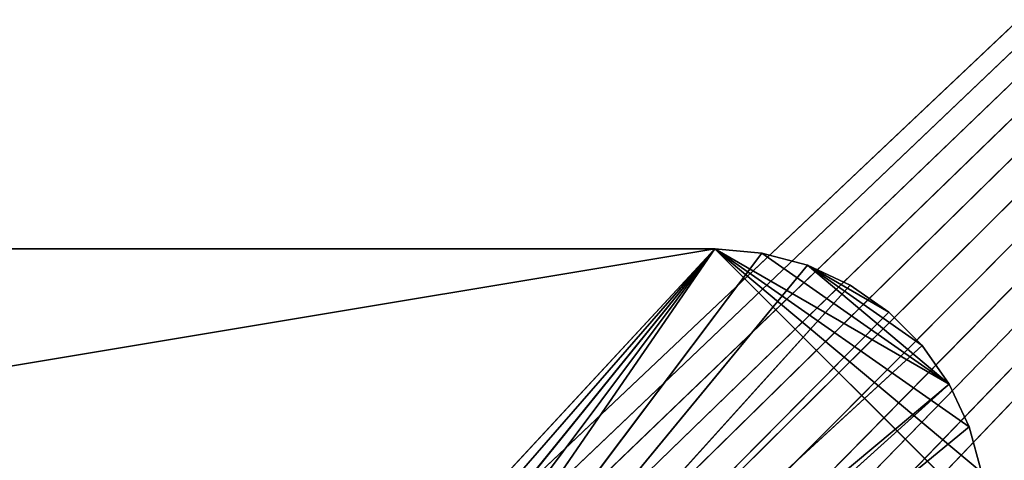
# Model space of a CAD drawing. Extents: x 0.1 to 17.7, y 0.1 to 17.7.
# Tile 493 of 656: x 8.862 to 10.681, y 10.241 to 11.056. Entities that reach past the tile are written whole.
import ezdxf

# ---------------------------------------------------------------- set-up
doc = ezdxf.new("R2010")
doc.units = 0
doc.header["$LTSCALE"] = 2.54
doc.layers.get('0').update_dxf_attribs({"color": 13, "linetype": 'CONTINUOUS'})

# ---------------------------------------------------------------- blocks, each defined once
blk = doc.blocks.new('KOSZ_NA__MIECI_Z_POKRYWK__')
at = {"color": 0}
for p, q in [((8.8273, 9.2761, 31.6), (17.4968, 17.4821, 31.6)), ((8.8273, 9.2761, 31.6), (17.4968, 17.4821, 31.6)), ((8.8968, 9.2821, 31.6), (17.4968, 17.4821, 31.6)), ((8.8968, 9.2821, 31.6), (17.4968, 17.4821, 31.6)), ((17.4968, 17.4821, 31.6), (8.9662, 9.2761, 31.6)), ((17.4968, 17.4821, 31.6), (8.9662, 9.2761, 31.6)), ((9.0336, 9.258, 31.6), (17.4968, 17.4821, 31.6)), ((9.0336, 9.258, 31.6), (17.4968, 17.4821, 31.6)), ((9.0968, 9.2285, 31.6), (17.4968, 17.4821, 31.6)), ((9.0968, 9.2285, 31.6), (17.4968, 17.4821, 31.6)), ((9.1539, 9.1885, 31.6), (17.4968, 17.4821, 31.6)), ((9.1539, 9.1885, 31.6), (17.4968, 17.4821, 31.6)), ((9.2032, 9.1392, 31.6), (17.4968, 17.4821, 31.6)), ((9.2032, 9.1392, 31.6), (17.4968, 17.4821, 31.6)), ((9.2432, 9.0821, 31.6), (17.4968, 17.4821, 31.6)), ((9.2432, 9.0821, 31.6), (17.4968, 17.4821, 31.6)), ((9.2726, 9.0189, 31.6), (17.4968, 17.4821, 31.6)), ((9.2726, 9.0189, 31.6), (17.4968, 17.4821, 31.6)), ((9.2907, 8.9516, 31.6), (17.4968, 17.4821, 31.6)), ((9.2907, 8.9516, 31.6), (17.4968, 17.4821, 31.6)), ((9.2968, 8.8821, 31.6), (17.4968, 17.4821, 31.6)), ((9.2968, 8.8821, 31.6), (17.4968, 17.4821, 31.6)), ((10.1468, 10.6321, 33.3), (7.1468, 10.1321, 33.3)), ((10.1468, 10.6321, 33.3), (7.1468, 10.1321, 33.3)), ((10.1468, 10.6321, 33), (7.6468, 10.6321, 33)), ((7.6468, 10.6321, 33), (10.1468, 10.6321, 33.3)), ((7.6468, 10.6321, 33), (10.1468, 10.6321, 33.3)), ((7.6468, 10.6321, 33.3), (10.1468, 10.6321, 33.3)), ((7.6468, 10.6321, 33.3), (10.1468, 10.6321, 33.3)), ((10.1468, 10.6321, 33), (7.6468, 10.6321, 33)), ((8.8968, 9.2821, 33), (10.1468, 10.6321, 33)), ((8.8968, 9.2821, 33), (10.1468, 10.6321, 33)), ((8.9662, 9.2761, 33), (10.1468, 10.6321, 33)), ((8.9662, 9.2761, 33), (10.1468, 10.6321, 33)), ((10.1468, 10.6321, 33), (9.0336, 9.258, 33)), ((10.1468, 10.6321, 33), (9.0336, 9.258, 33)), ((9.0968, 9.2285, 33), (10.1468, 10.6321, 33)), ((9.0968, 9.2285, 33), (10.1468, 10.6321, 33)), ((9.1539, 9.1885, 33), (10.1468, 10.6321, 33)), ((9.1539, 9.1885, 33), (10.1468, 10.6321, 33)), ((10.1468, 10.6321, 33.3), (10.1468, 10.6321, 33)), ((10.2336, 10.6245, 33.3), (10.1468, 10.6321, 33.3)), ((10.1468, 10.6321, 33.3), (10.5798, 10.3821, 33.3)), ((10.1468, 10.6321, 33.3), (10.5798, 10.3821, 33.3)), ((10.1468, 10.6321, 33.3), (10.6166, 10.3031, 33.3)), ((10.6468, 10.1321, 33.3), (10.1468, 10.6321, 33.3)), ((10.6468, 10.1321, 33.3), (10.1468, 10.6321, 33.3)), ((10.6392, 10.219, 33.3), (10.1468, 10.6321, 33.3)), ((10.6392, 10.219, 33.3), (10.1468, 10.6321, 33.3)), ((10.1468, 10.6321, 33.3), (10.6166, 10.3031, 33.3)), ((10.1468, 10.6321, 33), (10.2336, 10.6245, 33)), ((10.1468, 10.6321, 33), (10.2336, 10.6245, 33)), ((10.1468, 10.6321, 33), (10.2336, 10.6245, 33.3)), ((10.1468, 10.6321, 33), (10.2336, 10.6245, 33.3)), ((10.1468, 10.6321, 33.3), (10.1468, 10.6321, 33)), ((10.2336, 10.6245, 33.3), (10.1468, 10.6321, 33.3)), ((10.2336, 10.6245, 33), (9.1539, 9.1885, 33)), ((10.2336, 10.6245, 33), (9.1539, 9.1885, 33)), ((10.5798, 10.3821, 33.3), (10.2336, 10.6245, 33.3)), ((10.5798, 10.3821, 33.3), (10.2336, 10.6245, 33.3)), ((10.3178, 10.602, 33.3), (10.2336, 10.6245, 33.3)), ((10.2336, 10.6245, 33), (10.3178, 10.602, 33)), ((10.2336, 10.6245, 33), (10.3178, 10.602, 33)), ((10.2336, 10.6245, 33), (10.3178, 10.602, 33.3)), ((10.2336, 10.6245, 33), (10.3178, 10.602, 33.3)), ((10.2336, 10.6245, 33), (10.2336, 10.6245, 33.3)), ((10.3178, 10.602, 33.3), (10.2336, 10.6245, 33.3)), ((10.2336, 10.6245, 33), (10.2336, 10.6245, 33.3)), ((10.3178, 10.602, 33), (9.1539, 9.1885, 33)), ((10.3178, 10.602, 33), (9.1539, 9.1885, 33)), ((10.3968, 10.5651, 33.3), (10.3178, 10.602, 33.3)), ((10.3178, 10.602, 33.3), (10.4682, 10.5152, 33.3)), ((10.5798, 10.3821, 33.3), (10.3178, 10.602, 33.3)), ((10.5798, 10.3821, 33.3), (10.3178, 10.602, 33.3)), ((10.5298, 10.4535, 33.3), (10.3178, 10.602, 33.3)), ((10.5298, 10.4535, 33.3), (10.3178, 10.602, 33.3)), ((10.3178, 10.602, 33.3), (10.4682, 10.5152, 33.3)), ((10.3178, 10.602, 33), (10.3968, 10.5651, 33)), ((10.3178, 10.602, 33), (10.3968, 10.5651, 33)), ((10.3178, 10.602, 33), (10.3968, 10.5651, 33.3)), ((10.3178, 10.602, 33), (10.3968, 10.5651, 33.3)), ((10.3178, 10.602, 33), (10.3178, 10.602, 33.3)), ((10.3968, 10.5651, 33.3), (10.3178, 10.602, 33.3)), ((10.3178, 10.602, 33), (10.3178, 10.602, 33.3)), ((10.3968, 10.5651, 33), (9.1539, 9.1885, 33)), ((10.3968, 10.5651, 33), (9.1539, 9.1885, 33)), ((10.4682, 10.5152, 33.3), (10.3968, 10.5651, 33.3)), ((10.3968, 10.5651, 33), (10.4682, 10.5152, 33)), ((10.3968, 10.5651, 33), (10.4682, 10.5152, 33)), ((10.3968, 10.5651, 33), (10.4682, 10.5152, 33.3)), ((10.3968, 10.5651, 33), (10.4682, 10.5152, 33.3)), ((10.3968, 10.5651, 33), (10.3968, 10.5651, 33.3)), ((10.4682, 10.5152, 33.3), (10.3968, 10.5651, 33.3)), ((10.3968, 10.5651, 33), (10.3968, 10.5651, 33.3)), ((10.4682, 10.5152, 33), (9.1539, 9.1885, 33)), ((10.4682, 10.5152, 33), (9.1539, 9.1885, 33)), ((10.5298, 10.4535, 33.3), (10.4682, 10.5152, 33.3)), ((10.4682, 10.5152, 33), (10.5298, 10.4535, 33)), ((10.4682, 10.5152, 33), (10.5298, 10.4535, 33)), ((10.4682, 10.5152, 33), (10.5298, 10.4535, 33.3)), ((10.4682, 10.5152, 33), (10.5298, 10.4535, 33.3)), ((10.4682, 10.5152, 33), (10.4682, 10.5152, 33.3)), ((10.5298, 10.4535, 33.3), (10.4682, 10.5152, 33.3)), ((10.4682, 10.5152, 33), (10.4682, 10.5152, 33.3)), ((10.5298, 10.4535, 33), (9.1539, 9.1885, 33)), ((10.5298, 10.4535, 33), (9.1539, 9.1885, 33)), ((10.5798, 10.3821, 33.3), (10.5298, 10.4535, 33.3)), ((10.5298, 10.4535, 33), (10.5798, 10.3821, 33)), ((10.5298, 10.4535, 33), (10.5798, 10.3821, 33)), ((10.5298, 10.4535, 33), (10.5798, 10.3821, 33.3)), ((10.5298, 10.4535, 33), (10.5798, 10.3821, 33.3)), ((10.5298, 10.4535, 33), (10.5298, 10.4535, 33.3)), ((10.5798, 10.3821, 33.3), (10.5298, 10.4535, 33.3)), ((10.5298, 10.4535, 33), (10.5298, 10.4535, 33.3)), ((10.5798, 10.3821, 33), (9.1539, 9.1885, 33)), ((10.5798, 10.3821, 33), (9.1539, 9.1885, 33)), ((10.5798, 10.3821, 33), (9.2032, 9.1392, 33)), ((10.5798, 10.3821, 33), (9.2032, 9.1392, 33)), ((10.6166, 10.3031, 33.3), (10.5798, 10.3821, 33.3)), ((10.5798, 10.3821, 33), (10.6166, 10.3031, 33)), ((10.5798, 10.3821, 33), (10.6166, 10.3031, 33)), ((10.5798, 10.3821, 33), (10.6166, 10.3031, 33.3)), ((10.5798, 10.3821, 33), (10.6166, 10.3031, 33.3)), ((10.5798, 10.3821, 33), (10.5798, 10.3821, 33.3)), ((10.6166, 10.3031, 33.3), (10.5798, 10.3821, 33.3)), ((10.5798, 10.3821, 33), (10.5798, 10.3821, 33.3)), ((10.6166, 10.3031, 33), (9.2032, 9.1392, 33)), ((10.6166, 10.3031, 33), (9.2032, 9.1392, 33)), ((10.6392, 10.219, 33.3), (10.6166, 10.3031, 33.3)), ((10.6166, 10.3031, 33), (10.6392, 10.219, 33)), ((10.6166, 10.3031, 33), (10.6392, 10.219, 33)), ((10.6166, 10.3031, 33), (10.6392, 10.219, 33.3)), ((10.6166, 10.3031, 33), (10.6392, 10.219, 33.3)), ((10.6166, 10.3031, 33), (10.6166, 10.3031, 33.3)), ((10.6392, 10.219, 33.3), (10.6166, 10.3031, 33.3)), ((10.6166, 10.3031, 33), (10.6166, 10.3031, 33.3))]:
    blk.add_line(p, q, dxfattribs=at)
mesh = blk.add_polyface(dxfattribs=at)
corners = [(17.4968, 17.4821, 31.6), (0.2968, 17.4821, 31.6), (8.8273, 9.2761, 31.6)]
mesh.append_faces([[corners[k] for k in face] for face in [(0, 1, 2)]], dxfattribs={"color": 0})
mesh = blk.add_polyface(dxfattribs=at)
corners = [(17.4968, 0.2821, 31.5), (0.2968, 0.2821, 31.5), (0.2968, 17.4821, 31.5)]
mesh.append_faces([[corners[k] for k in face] for face in [(0, 1, 2)]], dxfattribs={"color": 0})
mesh = blk.add_polyface(dxfattribs=at)
corners = [(17.4968, 0.2821, 31.5), (0.2968, 17.4821, 31.5), (17.4968, 17.4821, 31.5)]
mesh.append_faces([[corners[k] for k in face] for face in [(0, 1, 2)]], dxfattribs={"color": 0})
mesh = blk.add_polyface(dxfattribs=at)
corners = [(17.4968, 17.4821, 31.6), (8.8273, 9.2761, 31.6), (8.8968, 9.2821, 31.6)]
mesh.append_faces([[corners[k] for k in face] for face in [(0, 1, 2)]], dxfattribs={"color": 0})
mesh = blk.add_polyface(dxfattribs=at)
corners = [(17.4968, 17.4821, 31.6), (8.8968, 9.2821, 31.6), (8.9662, 9.2761, 31.6)]
mesh.append_faces([[corners[k] for k in face] for face in [(0, 1, 2)]], dxfattribs={"color": 0})
mesh = blk.add_polyface(dxfattribs=at)
corners = [(17.4968, 17.4821, 31.6), (8.9662, 9.2761, 31.6), (9.0336, 9.258, 31.6)]
mesh.append_faces([[corners[k] for k in face] for face in [(0, 1, 2)]], dxfattribs={"color": 0})
mesh = blk.add_polyface(dxfattribs=at)
corners = [(17.4968, 17.4821, 31.6), (9.0336, 9.258, 31.6), (9.0968, 9.2285, 31.6)]
mesh.append_faces([[corners[k] for k in face] for face in [(0, 1, 2)]], dxfattribs={"color": 0})
mesh = blk.add_polyface(dxfattribs=at)
corners = [(17.4968, 17.4821, 31.6), (9.0968, 9.2285, 31.6), (9.1539, 9.1885, 31.6)]
mesh.append_faces([[corners[k] for k in face] for face in [(0, 1, 2)]], dxfattribs={"color": 0})
mesh = blk.add_polyface(dxfattribs=at)
corners = [(17.4968, 17.4821, 31.6), (9.1539, 9.1885, 31.6), (9.2032, 9.1392, 31.6)]
mesh.append_faces([[corners[k] for k in face] for face in [(0, 1, 2)]], dxfattribs={"color": 0})
mesh = blk.add_polyface(dxfattribs=at)
corners = [(17.4968, 17.4821, 31.6), (9.2032, 9.1392, 31.6), (9.2432, 9.0821, 31.6)]
mesh.append_faces([[corners[k] for k in face] for face in [(0, 1, 2)]], dxfattribs={"color": 0})
mesh = blk.add_polyface(dxfattribs=at)
corners = [(17.4968, 17.4821, 31.6), (9.2432, 9.0821, 31.6), (9.2726, 9.0189, 31.6)]
mesh.append_faces([[corners[k] for k in face] for face in [(0, 1, 2)]], dxfattribs={"color": 0})
mesh = blk.add_polyface(dxfattribs=at)
corners = [(17.4968, 17.4821, 31.6), (9.2726, 9.0189, 31.6), (9.2907, 8.9516, 31.6)]
mesh.append_faces([[corners[k] for k in face] for face in [(0, 1, 2)]], dxfattribs={"color": 0})
mesh = blk.add_polyface(dxfattribs=at)
corners = [(17.4968, 17.4821, 31.6), (9.2907, 8.9516, 31.6), (9.2968, 8.8821, 31.6)]
mesh.append_faces([[corners[k] for k in face] for face in [(0, 1, 2)]], dxfattribs={"color": 0})
mesh = blk.add_polyface(dxfattribs=at)
corners = [(17.4968, 17.4821, 31.6), (9.2968, 8.8821, 31.6), (17.4968, 0.2821, 31.6)]
mesh.append_faces([[corners[k] for k in face] for face in [(0, 1, 2)]], dxfattribs={"color": 0})
mesh = blk.add_polyface(dxfattribs=at)
corners = [(15.9771, 2.011, 10.5), (1.9257, 16.0624, 10.5), (15.7468, 16.1821, 10.5)]
mesh.append_faces([[corners[k] for k in face] for face in [(0, 1, 2)]], dxfattribs={"color": 0})
mesh = blk.add_polyface(dxfattribs=at)
corners = [(15.8286, 1.9071, 10.6), (1.9468, 16.1821, 10.6), (1.9414, 16.1214, 10.6)]
mesh.append_faces([[corners[k] for k in face] for face in [(0, 1, 2)]], dxfattribs={"color": 0})
mesh = blk.add_polyface(dxfattribs=at)
corners = [(15.9218, 1.9852, 10.6), (1.9468, 16.1821, 10.6), (15.8718, 1.9502, 10.6)]
mesh.append_faces([[corners[k] for k in face] for face in [(0, 1, 2)]], dxfattribs={"color": 0})
mesh = blk.add_polyface(dxfattribs=at)
corners = [(15.8718, 1.9502, 10.6), (1.9468, 16.1821, 10.6), (15.8286, 1.9071, 10.6)]
mesh.append_faces([[corners[k] for k in face] for face in [(0, 1, 2)]], dxfattribs={"color": 0})
mesh = blk.add_polyface(dxfattribs=at)
corners = [(15.9771, 2.011, 10.6), (1.9468, 16.1821, 10.6), (15.9218, 1.9852, 10.6)]
mesh.append_faces([[corners[k] for k in face] for face in [(0, 1, 2)]], dxfattribs={"color": 0})
mesh = blk.add_polyface(dxfattribs=at)
corners = [(16.0968, 15.8321, 10.6), (1.9468, 16.1821, 10.6), (15.9771, 2.011, 10.6)]
mesh.append_faces([[corners[k] for k in face] for face in [(0, 1, 2)]], dxfattribs={"color": 0})
mesh = blk.add_polyface(dxfattribs=at)
corners = [(15.8286, 1.9071, 10.6), (1.9414, 16.1214, 10.6), (1.9257, 16.0624, 10.6)]
mesh.append_faces([[corners[k] for k in face] for face in [(0, 1, 2)]], dxfattribs={"color": 0})
mesh = blk.add_polyface(dxfattribs=at)
corners = [(15.7679, 1.8018, 10.6), (1.9257, 16.0624, 10.6), (1.5968, 2.0321, 10.6)]
mesh.append_faces([[corners[k] for k in face] for face in [(0, 1, 2)]], dxfattribs={"color": 0})
mesh = blk.add_polyface(dxfattribs=at)
corners = [(15.8718, 1.9502, 10.5), (1.8999, 16.0071, 10.5), (1.9257, 16.0624, 10.5)]
mesh.append_faces([[corners[k] for k in face] for face in [(0, 1, 2)]], dxfattribs={"color": 0})
mesh = blk.add_polyface(dxfattribs=at)
corners = [(15.9771, 2.011, 10.5), (15.9218, 1.9852, 10.5), (1.9257, 16.0624, 10.5)]
mesh.append_faces([[corners[k] for k in face] for face in [(0, 1, 2)]], dxfattribs={"color": 0})
mesh = blk.add_polyface(dxfattribs=at)
corners = [(15.9218, 1.9852, 10.5), (15.8718, 1.9502, 10.5), (1.9257, 16.0624, 10.5)]
mesh.append_faces([[corners[k] for k in face] for face in [(0, 1, 2)]], dxfattribs={"color": 0})
mesh = blk.add_polyface(dxfattribs=at)
corners = [(15.7937, 1.8571, 10.6), (1.9257, 16.0624, 10.6), (15.7679, 1.8018, 10.6)]
mesh.append_faces([[corners[k] for k in face] for face in [(0, 1, 2)]], dxfattribs={"color": 0})
mesh = blk.add_polyface(dxfattribs=at)
corners = [(15.8286, 1.9071, 10.6), (1.9257, 16.0624, 10.6), (15.7937, 1.8571, 10.6)]
mesh.append_faces([[corners[k] for k in face] for face in [(0, 1, 2)]], dxfattribs={"color": 0})
mesh = blk.add_polyface(dxfattribs=at)
corners = [(15.8718, 1.9502, 10.5), (1.8649, 15.9572, 10.5), (1.8999, 16.0071, 10.5)]
mesh.append_faces([[corners[k] for k in face] for face in [(0, 1, 2)]], dxfattribs={"color": 0})
mesh = blk.add_polyface(dxfattribs=at)
corners = [(15.8718, 1.9502, 10.5), (1.8217, 15.914, 10.5), (1.8649, 15.9572, 10.5)]
mesh.append_faces([[corners[k] for k in face] for face in [(0, 1, 2)]], dxfattribs={"color": 0})
mesh = blk.add_polyface(dxfattribs=at)
corners = [(15.8286, 1.9071, 10.5), (1.7718, 15.879, 10.5), (1.8217, 15.914, 10.5)]
mesh.append_faces([[corners[k] for k in face] for face in [(0, 1, 2)]], dxfattribs={"color": 0})
mesh = blk.add_polyface(dxfattribs=at)
corners = [(15.8718, 1.9502, 10.5), (15.8286, 1.9071, 10.5), (1.8217, 15.914, 10.5)]
mesh.append_faces([[corners[k] for k in face] for face in [(0, 1, 2)]], dxfattribs={"color": 0})
mesh = blk.add_polyface(dxfattribs=at)
corners = [(15.8286, 1.9071, 10.5), (1.7165, 15.8532, 10.5), (1.7718, 15.879, 10.5)]
mesh.append_faces([[corners[k] for k in face] for face in [(0, 1, 2)]], dxfattribs={"color": 0})
mesh = blk.add_polyface(dxfattribs=at)
corners = [(15.8286, 1.9071, 10.5), (1.5968, 2.0321, 10.5), (1.7165, 15.8532, 10.5)]
mesh.append_faces([[corners[k] for k in face] for face in [(0, 1, 2)]], dxfattribs={"color": 0})
mesh = blk.add_polyface(dxfattribs=at)
corners = [(10.6468, 10.1321, 33.3), (10.1468, 10.6321, 33.3), (7.1468, 10.1321, 33.3)]
mesh.append_faces([[corners[k] for k in face] for face in [(0, 1, 2)]], dxfattribs={"color": 0})
mesh = blk.add_polyface(dxfattribs=at)
corners = [(10.1468, 10.6321, 33.3), (7.6468, 10.6321, 33.3), (7.1468, 10.1321, 33.3)]
mesh.append_faces([[corners[k] for k in face] for face in [(0, 1, 2)]], dxfattribs={"color": 0})
mesh = blk.add_polyface(dxfattribs=at)
corners = [(10.1468, 10.6321, 33.3), (10.1468, 10.6321, 33), (7.6468, 10.6321, 33)]
mesh.append_faces([[corners[k] for k in face] for face in [(0, 1, 2)]], dxfattribs={"color": 0})
mesh = blk.add_polyface(dxfattribs=at)
corners = [(10.1468, 10.6321, 33.3), (7.6468, 10.6321, 33), (7.6468, 10.6321, 33.3)]
mesh.append_faces([[corners[k] for k in face] for face in [(0, 1, 2)]], dxfattribs={"color": 0})
mesh = blk.add_polyface(dxfattribs=at)
corners = [(10.1468, 10.6321, 33), (8.8968, 9.2821, 33), (7.6468, 10.6321, 33)]
mesh.append_faces([[corners[k] for k in face] for face in [(0, 1, 2)]], dxfattribs={"color": 0})
mesh = blk.add_polyface(dxfattribs=at)
corners = [(8.8968, 9.2821, 33), (8.8273, 9.2761, 33), (7.6468, 10.6321, 33)]
mesh.append_faces([[corners[k] for k in face] for face in [(0, 1, 2)]], dxfattribs={"color": 0})
mesh = blk.add_polyface(dxfattribs=at)
corners = [(10.1468, 10.6321, 33), (8.9662, 9.2761, 33), (8.8968, 9.2821, 33)]
mesh.append_faces([[corners[k] for k in face] for face in [(0, 1, 2)]], dxfattribs={"color": 0})
mesh = blk.add_polyface(dxfattribs=at)
corners = [(10.1468, 10.6321, 33), (9.0336, 9.258, 33), (8.9662, 9.2761, 33)]
mesh.append_faces([[corners[k] for k in face] for face in [(0, 1, 2)]], dxfattribs={"color": 0})
mesh = blk.add_polyface(dxfattribs=at)
corners = [(10.1468, 10.6321, 33), (9.0968, 9.2285, 33), (9.0336, 9.258, 33)]
mesh.append_faces([[corners[k] for k in face] for face in [(0, 1, 2)]], dxfattribs={"color": 0})
mesh = blk.add_polyface(dxfattribs=at)
corners = [(10.1468, 10.6321, 33), (9.1539, 9.1885, 33), (9.0968, 9.2285, 33)]
mesh.append_faces([[corners[k] for k in face] for face in [(0, 1, 2)]], dxfattribs={"color": 0})
mesh = blk.add_polyface(dxfattribs=at)
corners = [(10.2336, 10.6245, 33), (9.1539, 9.1885, 33), (10.1468, 10.6321, 33)]
mesh.append_faces([[corners[k] for k in face] for face in [(0, 1, 2)]], dxfattribs={"color": 0})
mesh = blk.add_polyface(dxfattribs=at)
corners = [(10.5798, 10.3821, 33.3), (10.2336, 10.6245, 33.3), (10.1468, 10.6321, 33.3)]
mesh.append_faces([[corners[k] for k in face] for face in [(0, 1, 2)]], dxfattribs={"color": 0})
mesh = blk.add_polyface(dxfattribs=at)
corners = [(10.6166, 10.3031, 33.3), (10.5798, 10.3821, 33.3), (10.1468, 10.6321, 33.3)]
mesh.append_faces([[corners[k] for k in face] for face in [(0, 1, 2)]], dxfattribs={"color": 0})
mesh = blk.add_polyface(dxfattribs=at)
corners = [(10.6468, 10.1321, 33.3), (10.6392, 10.219, 33.3), (10.1468, 10.6321, 33.3)]
mesh.append_faces([[corners[k] for k in face] for face in [(0, 1, 2)]], dxfattribs={"color": 0})
mesh = blk.add_polyface(dxfattribs=at)
corners = [(10.6392, 10.219, 33.3), (10.6166, 10.3031, 33.3), (10.1468, 10.6321, 33.3)]
mesh.append_faces([[corners[k] for k in face] for face in [(0, 1, 2)]], dxfattribs={"color": 0})
mesh = blk.add_polyface(dxfattribs=at)
corners = [(10.2336, 10.6245, 33.3), (10.2336, 10.6245, 33), (10.1468, 10.6321, 33)]
mesh.append_faces([[corners[k] for k in face] for face in [(0, 1, 2)]], dxfattribs={"color": 0})
mesh = blk.add_polyface(dxfattribs=at)
corners = [(10.2336, 10.6245, 33.3), (10.1468, 10.6321, 33), (10.1468, 10.6321, 33.3)]
mesh.append_faces([[corners[k] for k in face] for face in [(0, 1, 2)]], dxfattribs={"color": 0})
mesh = blk.add_polyface(dxfattribs=at)
corners = [(10.3178, 10.602, 33), (9.1539, 9.1885, 33), (10.2336, 10.6245, 33)]
mesh.append_faces([[corners[k] for k in face] for face in [(0, 1, 2)]], dxfattribs={"color": 0})
mesh = blk.add_polyface(dxfattribs=at)
corners = [(10.5798, 10.3821, 33.3), (10.3178, 10.602, 33.3), (10.2336, 10.6245, 33.3)]
mesh.append_faces([[corners[k] for k in face] for face in [(0, 1, 2)]], dxfattribs={"color": 0})
mesh = blk.add_polyface(dxfattribs=at)
corners = [(10.3178, 10.602, 33.3), (10.3178, 10.602, 33), (10.2336, 10.6245, 33)]
mesh.append_faces([[corners[k] for k in face] for face in [(0, 1, 2)]], dxfattribs={"color": 0})
mesh = blk.add_polyface(dxfattribs=at)
corners = [(10.3178, 10.602, 33.3), (10.2336, 10.6245, 33), (10.2336, 10.6245, 33.3)]
mesh.append_faces([[corners[k] for k in face] for face in [(0, 1, 2)]], dxfattribs={"color": 0})
mesh = blk.add_polyface(dxfattribs=at)
corners = [(10.3968, 10.5651, 33), (9.1539, 9.1885, 33), (10.3178, 10.602, 33)]
mesh.append_faces([[corners[k] for k in face] for face in [(0, 1, 2)]], dxfattribs={"color": 0})
mesh = blk.add_polyface(dxfattribs=at)
corners = [(10.4682, 10.5152, 33.3), (10.3968, 10.5651, 33.3), (10.3178, 10.602, 33.3)]
mesh.append_faces([[corners[k] for k in face] for face in [(0, 1, 2)]], dxfattribs={"color": 0})
mesh = blk.add_polyface(dxfattribs=at)
corners = [(10.5798, 10.3821, 33.3), (10.5298, 10.4535, 33.3), (10.3178, 10.602, 33.3)]
mesh.append_faces([[corners[k] for k in face] for face in [(0, 1, 2)]], dxfattribs={"color": 0})
mesh = blk.add_polyface(dxfattribs=at)
corners = [(10.5298, 10.4535, 33.3), (10.4682, 10.5152, 33.3), (10.3178, 10.602, 33.3)]
mesh.append_faces([[corners[k] for k in face] for face in [(0, 1, 2)]], dxfattribs={"color": 0})
mesh = blk.add_polyface(dxfattribs=at)
corners = [(10.3968, 10.5651, 33.3), (10.3968, 10.5651, 33), (10.3178, 10.602, 33)]
mesh.append_faces([[corners[k] for k in face] for face in [(0, 1, 2)]], dxfattribs={"color": 0})
mesh = blk.add_polyface(dxfattribs=at)
corners = [(10.3968, 10.5651, 33.3), (10.3178, 10.602, 33), (10.3178, 10.602, 33.3)]
mesh.append_faces([[corners[k] for k in face] for face in [(0, 1, 2)]], dxfattribs={"color": 0})
mesh = blk.add_polyface(dxfattribs=at)
corners = [(10.4682, 10.5152, 33), (9.1539, 9.1885, 33), (10.3968, 10.5651, 33)]
mesh.append_faces([[corners[k] for k in face] for face in [(0, 1, 2)]], dxfattribs={"color": 0})
mesh = blk.add_polyface(dxfattribs=at)
corners = [(10.4682, 10.5152, 33.3), (10.4682, 10.5152, 33), (10.3968, 10.5651, 33)]
mesh.append_faces([[corners[k] for k in face] for face in [(0, 1, 2)]], dxfattribs={"color": 0})
mesh = blk.add_polyface(dxfattribs=at)
corners = [(10.4682, 10.5152, 33.3), (10.3968, 10.5651, 33), (10.3968, 10.5651, 33.3)]
mesh.append_faces([[corners[k] for k in face] for face in [(0, 1, 2)]], dxfattribs={"color": 0})
mesh = blk.add_polyface(dxfattribs=at)
corners = [(10.5298, 10.4535, 33), (9.1539, 9.1885, 33), (10.4682, 10.5152, 33)]
mesh.append_faces([[corners[k] for k in face] for face in [(0, 1, 2)]], dxfattribs={"color": 0})
mesh = blk.add_polyface(dxfattribs=at)
corners = [(10.4682, 10.5152, 33), (10.5298, 10.4535, 33.3), (10.5298, 10.4535, 33)]
mesh.append_faces([[corners[k] for k in face] for face in [(0, 1, 2)]], dxfattribs={"color": 0})
mesh = blk.add_polyface(dxfattribs=at)
corners = [(10.4682, 10.5152, 33.3), (10.5298, 10.4535, 33.3), (10.4682, 10.5152, 33)]
mesh.append_faces([[corners[k] for k in face] for face in [(0, 1, 2)]], dxfattribs={"color": 0})
mesh = blk.add_polyface(dxfattribs=at)
corners = [(10.5798, 10.3821, 33), (9.1539, 9.1885, 33), (10.5298, 10.4535, 33)]
mesh.append_faces([[corners[k] for k in face] for face in [(0, 1, 2)]], dxfattribs={"color": 0})
mesh = blk.add_polyface(dxfattribs=at)
corners = [(10.5298, 10.4535, 33), (10.5798, 10.3821, 33.3), (10.5798, 10.3821, 33)]
mesh.append_faces([[corners[k] for k in face] for face in [(0, 1, 2)]], dxfattribs={"color": 0})
mesh = blk.add_polyface(dxfattribs=at)
corners = [(10.5298, 10.4535, 33.3), (10.5798, 10.3821, 33.3), (10.5298, 10.4535, 33)]
mesh.append_faces([[corners[k] for k in face] for face in [(0, 1, 2)]], dxfattribs={"color": 0})
mesh = blk.add_polyface(dxfattribs=at)
corners = [(10.5798, 10.3821, 33), (9.2032, 9.1392, 33), (9.1539, 9.1885, 33)]
mesh.append_faces([[corners[k] for k in face] for face in [(0, 1, 2)]], dxfattribs={"color": 0})
mesh = blk.add_polyface(dxfattribs=at)
corners = [(10.6166, 10.3031, 33), (9.2032, 9.1392, 33), (10.5798, 10.3821, 33)]
mesh.append_faces([[corners[k] for k in face] for face in [(0, 1, 2)]], dxfattribs={"color": 0})
mesh = blk.add_polyface(dxfattribs=at)
corners = [(10.5798, 10.3821, 33), (10.6166, 10.3031, 33.3), (10.6166, 10.3031, 33)]
mesh.append_faces([[corners[k] for k in face] for face in [(0, 1, 2)]], dxfattribs={"color": 0})
mesh = blk.add_polyface(dxfattribs=at)
corners = [(10.5798, 10.3821, 33.3), (10.6166, 10.3031, 33.3), (10.5798, 10.3821, 33)]
mesh.append_faces([[corners[k] for k in face] for face in [(0, 1, 2)]], dxfattribs={"color": 0})
mesh = blk.add_polyface(dxfattribs=at)
corners = [(10.6392, 10.219, 33), (9.2032, 9.1392, 33), (10.6166, 10.3031, 33)]
mesh.append_faces([[corners[k] for k in face] for face in [(0, 1, 2)]], dxfattribs={"color": 0})
mesh = blk.add_polyface(dxfattribs=at)
corners = [(10.6166, 10.3031, 33), (10.6392, 10.219, 33.3), (10.6392, 10.219, 33)]
mesh.append_faces([[corners[k] for k in face] for face in [(0, 1, 2)]], dxfattribs={"color": 0})
mesh = blk.add_polyface(dxfattribs=at)
corners = [(10.6166, 10.3031, 33.3), (10.6392, 10.219, 33.3), (10.6166, 10.3031, 33)]
mesh.append_faces([[corners[k] for k in face] for face in [(0, 1, 2)]], dxfattribs={"color": 0})

msp = doc.modelspace()

# ---------------------------------------------------------------- block references
at = {"color": 0}
msp.add_blockref('KOSZ_NA__MIECI_Z_POKRYWK__', (0, 0), dxfattribs=at)

doc.saveas('drawing.dxf')
